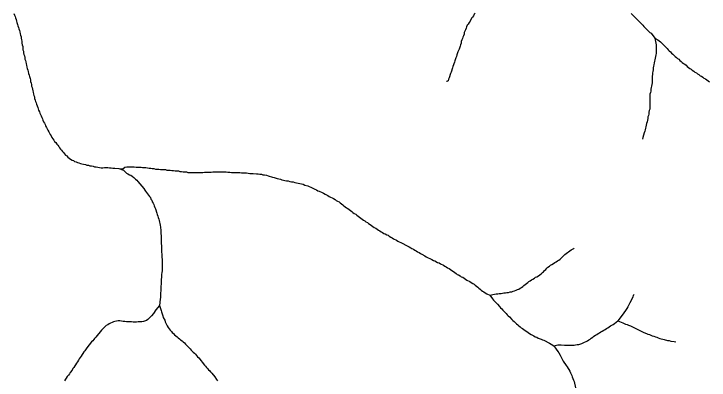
# Model space of a CAD drawing. Extents: x 652.3 to 678, y 7316.9 to 7344.9.
# Drawn here: x 655.904 to 658.226, y 7328.996 to 7330.22 of the extents above; entities that cross this region are included whole.
import ezdxf

# ---------------------------------------------------------------- set-up
doc = ezdxf.new("R2010")
doc.units = 0
doc.header["$LTSCALE"] = 0.032
doc.layers.add('7', color=7, linetype='Continuous', lineweight=25)

msp = doc.modelspace()

# ---------------------------------------------------------------- linework, layer by layer
at = {"layer": '7'}
for points in [[(655.9038, 7330.2209), (655.9054, 7330.2161), (655.9078, 7330.2114), (655.9094, 7330.2066), (655.9109, 7330.201), (655.9125, 7330.1954), (655.9141, 7330.1907), (655.9157, 7330.1843), (655.9173, 7330.1795), (655.9189, 7330.1748), (655.9205, 7330.17), (655.9221, 7330.1644), (655.9237, 7330.1596), (655.9245, 7330.1533), (655.9261, 7330.1485), (655.9277, 7330.1437), (655.9277, 7330.1382), (655.9292, 7330.1334), (655.9308, 7330.1286), (655.9308, 7330.1222), (655.9316, 7330.1167), (655.9332, 7330.1111), (655.934, 7330.1055), (655.934, 7330.1), (655.9356, 7330.0952), (655.9364, 7330.0896), (655.9372, 7330.0841), (655.9388, 7330.0793), (655.9404, 7330.0745), (655.9404, 7330.0689), (655.942, 7330.0642), (655.9436, 7330.0594), (655.9444, 7330.053), (655.946, 7330.0482), (655.9467, 7330.0419), (655.9483, 7330.0371), (655.9499, 7330.0323), (655.9515, 7330.0268), (655.9531, 7330.0212), (655.9547, 7330.0156), (655.9563, 7330.0101), (655.9579, 7330.0045), (655.9595, 7329.9997), (655.9595, 7329.9941), (655.9611, 7329.9886), (655.9627, 7329.9838), (655.9627, 7329.9782), (655.9643, 7329.9735), (655.9658, 7329.9687), (655.9666, 7329.9631), (655.9682, 7329.9583), (655.969, 7329.952), (655.9706, 7329.9472), (655.9722, 7329.9424), (655.9722, 7329.9368), (655.9746, 7329.9321), (655.9762, 7329.9273), (655.9778, 7329.9225), (655.9794, 7329.9178), (655.9818, 7329.913), (655.9834, 7329.9074), (655.9849, 7329.9026), (655.9865, 7329.8979), (655.9889, 7329.8931), (655.9905, 7329.8883), (655.9929, 7329.8835), (655.9945, 7329.8788), (655.9969, 7329.874), (655.9993, 7329.8692), (656.0009, 7329.8644), (656.0032, 7329.8597), (656.0056, 7329.8549), (656.008, 7329.8501), (656.0096, 7329.8453), (656.0128, 7329.8406)], [(657.445, 7330.2225), (657.4418, 7330.2185), (657.4387, 7330.2137), (657.4355, 7330.209), (657.4323, 7330.205), (657.4275, 7330.1954), (657.4243, 7330.1907), (657.4212, 7330.1859), (657.418, 7330.1819), (657.4156, 7330.1771), (657.414, 7330.1716), (657.4124, 7330.1668), (657.41, 7330.162), (657.4084, 7330.1573), (657.4076, 7330.1517), (657.4052, 7330.1469), (657.4037, 7330.1421), (657.4021, 7330.1374), (657.4005, 7330.1326), (657.3981, 7330.1278), (657.3973, 7330.1222), (657.3957, 7330.1167), (657.3941, 7330.1119), (657.3909, 7330.1024), (657.3885, 7330.0976), (657.3869, 7330.0928), (657.3838, 7330.0833), (657.3822, 7330.0777), (657.3798, 7330.0729), (657.3766, 7330.0634), (657.375, 7330.0586), (657.3702, 7330.0443), (657.3686, 7330.0395), (657.3639, 7330.0252), (657.3623, 7330.0204), (657.3575, 7330.0061), (657.3559, 7330.0013), (657.3543, 7329.9965), (657.3495, 7329.9941), (657.3492, 7329.994)], [(657.9654, 7330.2209), (657.9694, 7330.2177), (657.9734, 7330.2137), (657.9773, 7330.2098), (657.9813, 7330.2058), (657.9845, 7330.2018), (658.0044, 7330.1819), (658.0084, 7330.1779), (658.0283, 7330.1581), (658.0322, 7330.1549), (658.0442, 7330.139)], [(658.0442, 7330.139), (658.0442, 7330.139), (658.049, 7330.1159)], [(658.0442, 7330.139), (658.0553, 7330.1326), (658.0593, 7330.1294), (658.0633, 7330.1262), (658.0712, 7330.1183), (658.0768, 7330.1127), (658.0856, 7330.1039), (658.0895, 7330.1), (658.0927, 7330.096), (658.0967, 7330.0928), (658.1007, 7330.0888), (658.1047, 7330.0856), (658.1126, 7330.0777), (658.1166, 7330.0745), (658.1206, 7330.0713), (658.1245, 7330.0681), (658.1285, 7330.0642), (658.1325, 7330.061), (658.1365, 7330.0578), (658.1405, 7330.0546), (658.1444, 7330.0514), (658.1492, 7330.0482), (658.1532, 7330.0443), (658.1572, 7330.0411), (658.1611, 7330.0379), (658.1659, 7330.0347), (658.1699, 7330.0315), (658.1747, 7330.0284), (658.1787, 7330.0252), (658.1834, 7330.0228), (658.1874, 7330.0196), (658.1922, 7330.0172), (658.1962, 7330.0132), (658.2009, 7330.0116), (658.2049, 7330.0085), (658.2089, 7330.0053), (658.2137, 7330.0029), (658.2184, 7329.9997), (658.2232, 7329.9965), (658.2272, 7329.9933)], [(658.049, 7330.1159), (658.049, 7330.088), (658.0482, 7330.0825), (658.0466, 7330.0777), (658.0458, 7330.0721), (658.045, 7330.0665), (658.0434, 7330.0618), (658.0426, 7330.0562), (658.0418, 7330.0498), (658.0402, 7330.0451), (658.0394, 7330.0395), (658.0394, 7330.0331), (658.0386, 7330.0276), (658.037, 7330.0228), (658.037, 7330.0172), (658.0362, 7330.0116), (658.0362, 7330.0005), (658.0354, 7329.9949), (658.0354, 7329.9894), (658.0346, 7329.9838), (658.0338, 7329.9782), (658.0322, 7329.9735), (658.0315, 7329.9679), (658.0315, 7329.9615), (658.0299, 7329.9567), (658.0283, 7329.952), (658.0283, 7329.9074), (658.0275, 7329.9018), (658.0259, 7329.8971), (658.0251, 7329.8915), (658.0251, 7329.8851), (658.0235, 7329.8804), (658.0219, 7329.8756), (658.0219, 7329.87), (658.0203, 7329.8652), (658.0187, 7329.8597), (658.0171, 7329.8541), (658.0163, 7329.8485), (658.0147, 7329.843), (658.0132, 7329.8382), (658.0124, 7329.8326), (658.0108, 7329.8278), (658.0092, 7329.8223), (658.0052, 7329.8064), (658.004, 7329.8017), (658.0039, 7329.8013)], [(656.0128, 7329.8406), (656.0152, 7329.8358), (656.0176, 7329.831), (656.02, 7329.8262), (656.0223, 7329.8215), (656.0247, 7329.8167), (656.0279, 7329.8119), (656.0303, 7329.8072), (656.0335, 7329.8024), (656.0367, 7329.7976), (656.0398, 7329.7936), (656.0438, 7329.7896), (656.047, 7329.7849), (656.0502, 7329.7809), (656.0534, 7329.7769), (656.0566, 7329.7721), (656.0597, 7329.7682), (656.0629, 7329.7642), (656.0661, 7329.7602), (656.0693, 7329.7562), (656.0733, 7329.7522), (656.0764, 7329.7483), (656.0804, 7329.7451), (656.0844, 7329.7411), (656.0884, 7329.7379), (656.0932, 7329.7347), (656.0979, 7329.7316), (656.1027, 7329.73), (656.1067, 7329.7268), (656.1115, 7329.7252), (656.1162, 7329.7236), (656.121, 7329.722), (656.1258, 7329.7204), (656.1306, 7329.7188), (656.1361, 7329.7172), (656.1425, 7329.7164), (656.1473, 7329.7149), (656.1528, 7329.7141), (656.1576, 7329.7125), (656.1632, 7329.7117), (656.1687, 7329.7109), (656.1735, 7329.7093), (656.1791, 7329.7093), (656.1839, 7329.7077), (656.1894, 7329.7069), (656.195, 7329.7053), (656.2006, 7329.7053), (656.2061, 7329.7061), (656.2117, 7329.7061), (656.2173, 7329.7061), (656.2229, 7329.7053), (656.2284, 7329.7053), (656.2348, 7329.7045), (656.2404, 7329.7045), (656.2539, 7329.7037)], [(656.2539, 7329.7037), (656.2539, 7329.7037), (656.2682, 7329.7021)], [(656.2539, 7329.7037), (656.2539, 7329.7037), (656.2698, 7329.6973)], [(656.2682, 7329.7021), (656.2738, 7329.7077), (656.2809, 7329.7085), (656.2865, 7329.7093), (656.2937, 7329.7093), (656.3056, 7329.7085), (656.312, 7329.7077), (656.3287, 7329.7077), (656.3335, 7329.7061), (656.3446, 7329.7061), (656.3557, 7329.7045), (656.3613, 7329.7045), (656.3661, 7329.7029), (656.3716, 7329.7029), (656.3764, 7329.7013), (656.382, 7329.7013), (656.3876, 7329.7005), (656.3931, 7329.6997), (656.4098, 7329.6997), (656.4146, 7329.6981), (656.4258, 7329.6981), (656.4313, 7329.6966), (656.4369, 7329.6966), (656.4425, 7329.6958), (656.448, 7329.695), (656.4536, 7329.695), (656.4584, 7329.6934), (656.4639, 7329.6934), (656.4687, 7329.6918), (656.4799, 7329.6918), (656.4846, 7329.6902), (656.5348, 7329.6902), (656.5403, 7329.691), (656.5626, 7329.691), (656.5682, 7329.6918), (656.6127, 7329.6918), (656.6183, 7329.691), (656.6247, 7329.691), (656.631, 7329.6902), (656.6589, 7329.6902), (656.6637, 7329.6886), (656.6804, 7329.6886), (656.6859, 7329.6878), (656.6915, 7329.687), (656.7027, 7329.687), (656.7138, 7329.6854), (656.7194, 7329.6854), (656.7249, 7329.6838), (656.7305, 7329.6838), (656.7353, 7329.6822), (656.7408, 7329.6822), (656.7472, 7329.6806), (656.7536, 7329.679), (656.7679, 7329.6743), (656.7735, 7329.6735), (656.783, 7329.6703), (656.7886, 7329.6687), (656.7942, 7329.6671), (656.7989, 7329.6655), (656.8045, 7329.6647), (656.8093, 7329.6631), (656.8148, 7329.6623), (656.8204, 7329.6615), (656.8252, 7329.66), (656.8308, 7329.6592), (656.8363, 7329.6584), (656.8427, 7329.6568), (656.8483, 7329.6552), (656.8594, 7329.6536), (656.8642, 7329.652), (656.8705, 7329.6504), (656.8761, 7329.648), (656.8857, 7329.6448), (656.8904, 7329.6432), (656.8952, 7329.6409), (656.9, 7329.6385), (656.9095, 7329.6337), (656.9143, 7329.6321), (656.9191, 7329.6289), (656.9239, 7329.6273), (656.9334, 7329.6226), (656.9382, 7329.621), (656.943, 7329.6178), (656.9477, 7329.6154), (656.9525, 7329.613), (656.9573, 7329.6098), (656.9716, 7329.6027), (656.9764, 7329.5995)], [(656.2698, 7329.6973), (656.2801, 7329.6878), (656.2849, 7329.6854), (656.2897, 7329.6822), (656.2945, 7329.6806), (656.2984, 7329.6775), (656.304, 7329.6735), (656.3104, 7329.6679), (656.3144, 7329.6639), (656.3183, 7329.66), (656.3374, 7329.6361), (656.3406, 7329.6313), (656.3438, 7329.6273), (656.347, 7329.6226), (656.3533, 7329.6146), (656.3565, 7329.6098), (656.3597, 7329.6058), (656.3613, 7329.6011), (656.3645, 7329.5971), (656.3661, 7329.5923), (656.3685, 7329.5875), (656.3709, 7329.5828), (656.3724, 7329.578), (656.3748, 7329.5732), (656.3764, 7329.5684), (656.3812, 7329.5541), (656.3828, 7329.5493), (656.3844, 7329.5438), (656.386, 7329.539), (656.3876, 7329.5342), (656.3892, 7329.5295), (656.3899, 7329.5239), (656.3915, 7329.5191), (656.3923, 7329.5135), (656.3931, 7329.5072), (656.3947, 7329.496), (656.3947, 7329.4849), (656.3955, 7329.4793), (656.3955, 7329.4515), (656.3963, 7329.4459), (656.3963, 7329.4236), (656.3979, 7329.4173), (656.3979, 7329.4061), (656.3987, 7329.4006), (656.3987, 7329.3616), (656.3979, 7329.3552), (656.3971, 7329.3496), (656.3963, 7329.3441), (656.3963, 7329.3385), (656.3955, 7329.3329), (656.3955, 7329.3162), (656.3947, 7329.3106), (656.3947, 7329.2939), (656.3939, 7329.2884), (656.3931, 7329.2828), (656.3931, 7329.2717), (656.3923, 7329.2661), (656.3907, 7329.2454)], [(656.9764, 7329.5995), (656.9803, 7329.5963), (656.9851, 7329.5939), (656.9899, 7329.5915), (656.9939, 7329.5883), (656.9979, 7329.5852), (657.0026, 7329.582), (657.0058, 7329.578), (657.0106, 7329.5748), (657.0146, 7329.5716), (657.0193, 7329.5692), (657.0241, 7329.5661), (657.0281, 7329.5629), (657.0321, 7329.5597), (657.036, 7329.5565), (657.0408, 7329.5533), (657.0456, 7329.5501), (657.0496, 7329.547), (657.0543, 7329.5438), (657.0583, 7329.5406), (657.0631, 7329.5374), (657.0671, 7329.5342), (657.0711, 7329.531), (657.0758, 7329.5279), (657.0798, 7329.5247), (657.0846, 7329.5223), (657.0886, 7329.5191), (657.0933, 7329.5159), (657.0981, 7329.5127), (657.1029, 7329.5096), (657.1077, 7329.5064), (657.1124, 7329.504), (657.1172, 7329.5008), (657.1212, 7329.4976), (657.126, 7329.4952), (657.1307, 7329.4921), (657.1355, 7329.4897), (657.1395, 7329.4865), (657.1443, 7329.4849), (657.149, 7329.4817), (657.1538, 7329.4801), (657.1578, 7329.4769), (657.1626, 7329.4738), (657.1673, 7329.4714), (657.1721, 7329.4682), (657.1817, 7329.4634), (657.1864, 7329.4602), (657.1912, 7329.4586), (657.196, 7329.4555), (657.2198, 7329.4435), (657.2246, 7329.4411), (657.2294, 7329.4387), (657.2334, 7329.4356), (657.2382, 7329.434), (657.2429, 7329.4308), (657.2477, 7329.4284), (657.2525, 7329.4252), (657.2572, 7329.4228), (657.262, 7329.4197), (657.2668, 7329.4165), (657.2763, 7329.4117), (657.2811, 7329.4085), (657.3002, 7329.399), (657.305, 7329.3958), (657.3098, 7329.3942), (657.3193, 7329.3894), (657.3241, 7329.3878), (657.3289, 7329.3846), (657.3384, 7329.3799), (657.3432, 7329.3767), (657.348, 7329.3743), (657.3527, 7329.3711), (657.3575, 7329.3687), (657.3623, 7329.3655), (657.3671, 7329.3624), (657.3718, 7329.3592), (657.3766, 7329.356), (657.3806, 7329.3528), (657.3846, 7329.3496), (657.3893, 7329.348), (657.3941, 7329.3449), (657.3981, 7329.3417), (657.4029, 7329.3401), (657.4076, 7329.3369), (657.4124, 7329.3337), (657.4172, 7329.3305), (657.4267, 7329.3258), (657.4315, 7329.3226), (657.4363, 7329.3194), (657.4411, 7329.3162), (657.445, 7329.313), (657.449, 7329.3098), (657.453, 7329.3067), (657.457, 7329.3035), (657.4609, 7329.3003), (657.4649, 7329.2971), (657.4689, 7329.2939), (657.4737, 7329.2908), (657.4784, 7329.2876), (657.4832, 7329.2844), (657.4936, 7329.2804)], [(657.4936, 7329.2804), (657.5087, 7329.2828), (657.5143, 7329.2844), (657.5198, 7329.2844), (657.5246, 7329.286), (657.5318, 7329.286), (657.5405, 7329.2876), (657.5461, 7329.2876), (657.5509, 7329.2892), (657.5564, 7329.2892), (657.5612, 7329.2908), (657.5668, 7329.2915), (657.5715, 7329.2931), (657.5763, 7329.2947), (657.5811, 7329.2963), (657.5859, 7329.2987), (657.5906, 7329.3003), (657.5946, 7329.3035), (657.5994, 7329.3059), (657.6034, 7329.3091), (657.6074, 7329.3122), (657.6121, 7329.3154), (657.6161, 7329.3194), (657.6201, 7329.3226), (657.6241, 7329.3258), (657.6288, 7329.3281), (657.6328, 7329.3313), (657.6376, 7329.3337), (657.6424, 7329.3369), (657.6463, 7329.3401), (657.6511, 7329.3417), (657.6559, 7329.3449), (657.6607, 7329.348), (657.6654, 7329.3512), (657.6694, 7329.3552), (657.6734, 7329.3584), (657.6766, 7329.3624), (657.6806, 7329.3663), (657.6837, 7329.3703), (657.6877, 7329.3735), (657.6925, 7329.3767), (657.6965, 7329.3799), (657.7012, 7329.3823), (657.706, 7329.3854), (657.7108, 7329.3886), (657.7156, 7329.3918), (657.7195, 7329.395), (657.7243, 7329.3974), (657.7283, 7329.4006), (657.7323, 7329.4037), (657.7402, 7329.4117), (657.7442, 7329.4157), (657.749, 7329.4189), (657.753, 7329.422), (657.7569, 7329.4252), (657.7609, 7329.4284), (657.7649, 7329.4316), (657.7744, 7329.4364), (657.7748, 7329.4365)], [(657.9762, 7329.2824), (657.9756, 7329.2819), (657.9734, 7329.2796), (657.9726, 7329.2788), (657.971, 7329.274), (657.9686, 7329.2693), (657.9614, 7329.2549), (657.959, 7329.2502), (657.9543, 7329.2406), (657.9511, 7329.2358), (657.9463, 7329.2287), (657.9415, 7329.2215), (657.9352, 7329.2136), (657.9216, 7329.1945)], [(657.4936, 7329.2804), (657.5023, 7329.2677), (657.5055, 7329.2637), (657.5135, 7329.2557), (657.519, 7329.2502), (657.5262, 7329.2422), (657.5294, 7329.2382), (657.5334, 7329.2343), (657.5365, 7329.2303), (657.5445, 7329.2223), (657.5477, 7329.2183), (657.5517, 7329.2144), (657.5548, 7329.2104), (657.5588, 7329.2072), (657.5668, 7329.1992), (657.5707, 7329.1953), (657.5747, 7329.1921), (657.5827, 7329.1841), (657.5867, 7329.1809), (657.5906, 7329.1778), (657.5946, 7329.1746), (657.5986, 7329.1714), (657.6026, 7329.1682), (657.6074, 7329.165), (657.6121, 7329.1618), (657.6169, 7329.1587), (657.6217, 7329.1555), (657.6264, 7329.1523), (657.6312, 7329.1491), (657.636, 7329.1459), (657.6408, 7329.1443), (657.6455, 7329.1412), (657.6503, 7329.1396), (657.6551, 7329.1364), (657.6646, 7329.1332), (657.6694, 7329.1308), (657.6742, 7329.1292), (657.6933, 7329.1197), (657.6981, 7329.1165), (657.7076, 7329.1109)], [(656.3907, 7329.2454), (656.378, 7329.2311), (656.3701, 7329.2191), (656.3629, 7329.2104), (656.351, 7329.1985), (656.3462, 7329.1953), (656.3366, 7329.1921), (656.3311, 7329.1913), (656.3247, 7329.1905), (656.3191, 7329.1905), (656.3136, 7329.1897), (656.3024, 7329.1897), (656.2969, 7329.1905), (656.2913, 7329.1905), (656.2857, 7329.1913), (656.2801, 7329.1913), (656.2746, 7329.1921), (656.269, 7329.1921), (656.2634, 7329.1929), (656.2579, 7329.1937), (656.2523, 7329.1937), (656.2467, 7329.1929), (656.2412, 7329.1921), (656.2364, 7329.1905), (656.2316, 7329.1889), (656.2268, 7329.1865), (656.2221, 7329.1841), (656.2173, 7329.1809), (656.2125, 7329.1786), (656.2085, 7329.1754), (656.2006, 7329.1674), (656.1966, 7329.1634), (656.1775, 7329.1396), (656.1735, 7329.1356), (656.1703, 7329.1316), (656.1672, 7329.1276), (656.1632, 7329.1237), (656.1473, 7329.1038), (656.1409, 7329.0942), (656.1377, 7329.0902), (656.1345, 7329.0855), (656.1313, 7329.0815), (656.1282, 7329.0767), (656.125, 7329.0719), (656.1218, 7329.0672), (656.1194, 7329.0624), (656.1162, 7329.0576), (656.113, 7329.0528), (656.1035, 7329.0385), (656.1003, 7329.0345), (656.0979, 7329.0298), (656.0916, 7329.0218), (656.0892, 7329.017), (656.086, 7329.0123), (656.082, 7329.0083), (656.0725, 7328.994)], [(656.3907, 7329.2454), (656.3907, 7329.2454), (656.3955, 7329.2287)], [(656.3955, 7329.2287), (656.3963, 7329.2247), (656.4011, 7329.2104), (656.4027, 7329.2056), (656.4075, 7329.1961), (656.409, 7329.1913), (656.4114, 7329.1865), (656.4162, 7329.177), (656.4194, 7329.1722), (656.4226, 7329.1674), (656.4258, 7329.1626), (656.4297, 7329.1587), (656.4329, 7329.1547), (656.4369, 7329.1515), (656.4401, 7329.1475), (656.4448, 7329.1443), (656.4488, 7329.1404), (656.4528, 7329.1372), (656.4568, 7329.134), (656.4608, 7329.1308), (656.4655, 7329.1276), (656.4695, 7329.1237), (656.4735, 7329.1205), (656.4767, 7329.1165), (656.4807, 7329.1125), (656.4926, 7329.1006), (656.4958, 7329.0966), (656.4998, 7329.0934), (656.5029, 7329.0894), (656.5069, 7329.0863), (656.5101, 7329.0823), (656.5141, 7329.0783), (656.5173, 7329.0743), (656.5212, 7329.0703), (656.5403, 7329.0465), (656.5435, 7329.0425), (656.5467, 7329.0385), (656.5507, 7329.0345), (656.5539, 7329.0306), (656.5578, 7329.0274), (656.561, 7329.0234), (656.565, 7329.0194), (656.5745, 7329.0075), (656.5809, 7328.9979), (656.5841, 7328.9932)], [(657.7076, 7329.1109), (657.7211, 7329.1141), (657.7323, 7329.1141), (657.7434, 7329.1125), (657.7506, 7329.1125), (657.7585, 7329.1125), (657.7752, 7329.1125), (657.78, 7329.1141), (657.7856, 7329.1149), (657.7912, 7329.1157), (657.8007, 7329.1189), (657.8055, 7329.1205), (657.8103, 7329.1229), (657.815, 7329.1252), (657.8198, 7329.1276), (657.8238, 7329.1308), (657.8286, 7329.1332), (657.8325, 7329.1364), (657.8373, 7329.1396), (657.8413, 7329.1428), (657.8461, 7329.1459), (657.8508, 7329.1491), (657.8556, 7329.1523), (657.8604, 7329.1539), (657.8644, 7329.1571), (657.8691, 7329.1595), (657.8739, 7329.1626), (657.8787, 7329.165), (657.8835, 7329.1682), (657.8874, 7329.1714), (657.8922, 7329.1738), (657.8962, 7329.177), (657.901, 7329.1794), (657.9057, 7329.1825), (657.9097, 7329.1857), (657.9216, 7329.1945)], [(657.9216, 7329.1945), (657.9328, 7329.1897), (657.9376, 7329.1873), (657.9423, 7329.1857), (657.9471, 7329.1833), (657.9519, 7329.1817), (657.9567, 7329.1794), (657.9638, 7329.177), (657.9742, 7329.1722), (657.9789, 7329.1698), (657.9837, 7329.1674), (658.0076, 7329.1555), (658.0171, 7329.1523), (658.0219, 7329.1499), (658.0267, 7329.1483), (658.0315, 7329.1467), (658.0362, 7329.1443), (658.041, 7329.1428), (658.0466, 7329.1412), (658.0513, 7329.1396), (658.0561, 7329.1372), (658.0609, 7329.1356), (658.0657, 7329.134), (658.0712, 7329.1332), (658.076, 7329.1316), (658.0872, 7329.1284), (658.0927, 7329.1284), (658.0983, 7329.1268), (658.1094, 7329.1252), (658.1149, 7329.1245)], [(657.7076, 7329.1109), (657.7148, 7329.0998), (657.7211, 7329.0918), (657.7243, 7329.0871), (657.7283, 7329.0799), (657.7339, 7329.0688), (657.7363, 7329.064), (657.7386, 7329.0592), (657.7482, 7329.0449), (657.7514, 7329.0401), (657.7609, 7329.0258), (657.7633, 7329.021), (657.7649, 7329.0162), (657.7673, 7329.0115), (657.7689, 7329.0067), (657.7713, 7329.0019), (657.7729, 7328.9963), (657.7752, 7328.9916), (657.78, 7328.9701)]]:
    msp.add_lwpolyline(points, dxfattribs=at)

doc.saveas('drawing.dxf')
